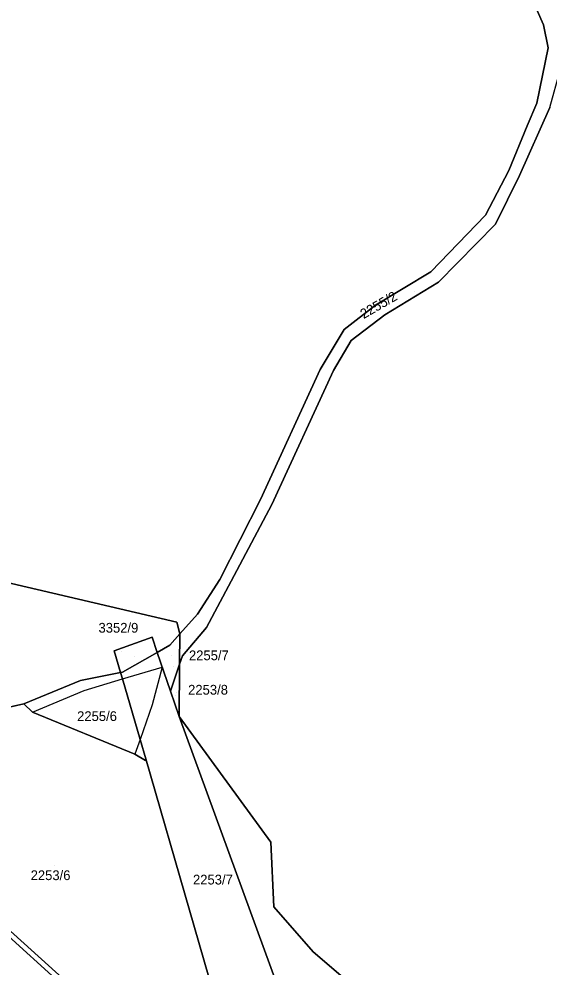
# Model space of a CAD drawing. Extents: x -262715 to -259381, y -1237238 to -1231182.
# Drawn here: x -261440.5 to -261331.7, y -1235370.6 to -1235176 of the extents above; entities that cross this region are included whole.
import ezdxf

# ---------------------------------------------------------------- set-up
doc = ezdxf.new("R2010")
doc.units = 0
for name, color, linetype in [('body_kn', 7, 'Continuous'), ('kladpar_druhypozemkov', 7, 'Continuous'), ('kladpar_hranice', 7, 'Continuous'), ('kladpar_parcelnecisla', 7, 'Continuous'), ('kladpar_plochy', 7, 'Continuous'), ('kladpar_sipky', 7, 'Continuous'), ('zappar_hrandruhpozemk', 7, 'Continuous'), ('zuob_linie', 7, 'Continuous'), ('zuob_plochy', 7, 'Continuous')]:
    doc.layers.add(name, color=color, linetype=linetype)

msp = doc.modelspace()

# ---------------------------------------------------------------- linework, layer by layer
at = {"layer": 'body_kn'}
for p, q in [((-261332.83, -1235177.15), (-261332.83, -1235177.15)), ((-261331.84, -1235181.9), (-261331.84, -1235181.9)), ((-261334.2, -1235193.27), (-261334.2, -1235193.27)), ((-261336.17, -1235197.9), (-261336.17, -1235197.9)), ((-261339.97, -1235207.09), (-261339.97, -1235207.09)), ((-261337.77, -1235208.08), (-261337.77, -1235208.08)), ((-261344.71, -1235216.22), (-261344.71, -1235216.22)), ((-261342.65, -1235218.07), (-261342.65, -1235218.07)), ((-261355.98, -1235227.92), (-261355.98, -1235227.92)), ((-261354.39, -1235230.01), (-261354.39, -1235230.01)), ((-261367.31, -1235234.7), (-261367.31, -1235234.7)), ((-261365.41, -1235236.71), (-261365.41, -1235236.71)), ((-261373.74, -1235239.7), (-261373.74, -1235239.7)), ((-261372.3, -1235241.95), (-261372.3, -1235241.95)), ((-261378.64, -1235247.97), (-261378.64, -1235247.97)), ((-261375.9, -1235248.17), (-261375.9, -1235248.17)), ((-261390.9, -1235274.62), (-261390.9, -1235274.62)), ((-261388.62, -1235275.68), (-261388.62, -1235275.68)), ((-261399.3, -1235291.05), (-261399.3, -1235291.05)), ((-261396.95, -1235291.42), (-261396.95, -1235291.42)), ((-261403.83, -1235298.14), (-261403.83, -1235298.14)), ((-261408.1, -1235299.8), (-261408.1, -1235299.8)), ((-261401.99, -1235300.93), (-261401.99, -1235300.93)), ((-261413.19, -1235302.89), (-261413.19, -1235302.89)), ((-261407.47, -1235302.23), (-261407.47, -1235302.23)), ((-261409.53, -1235304.54), (-261409.53, -1235304.54)), ((-261420.97, -1235305.67), (-261420.97, -1235305.67)), ((-261412.12, -1235306.01), (-261412.12, -1235306.01)), ((-261412.12, -1235306.01), (-261412.12, -1235306.01)), ((-261406.93, -1235306.7), (-261406.93, -1235306.7)), ((-261406.93, -1235306.7), (-261406.93, -1235306.7)), ((-261407.52, -1235308.43), (-261407.52, -1235308.43)), ((-261419.66, -1235310.13), (-261419.66, -1235310.13)), ((-261419.66, -1235310.13), (-261419.66, -1235310.13)), ((-261419.24, -1235310.05), (-261419.24, -1235310.05)), ((-261411.12, -1235309.02), (-261411.12, -1235309.02)), ((-261427.9, -1235311.8), (-261427.9, -1235311.8)), ((-261419.26, -1235311.47), (-261419.26, -1235311.47)), ((-261419.26, -1235311.47), (-261419.26, -1235311.47)), ((-261427.09, -1235313.82), (-261427.09, -1235313.82)), ((-261409.4, -1235313.95), (-261409.4, -1235313.95)), ((-261409.4, -1235313.95), (-261409.4, -1235313.95)), ((-261439.49, -1235316.55), (-261439.49, -1235316.55)), ((-261439.49, -1235316.55), (-261439.49, -1235316.55)), ((-261437.75, -1235318.25), (-261437.75, -1235318.25)), ((-261437.75, -1235318.25), (-261437.75, -1235318.25)), ((-261413.14, -1235316.78), (-261413.14, -1235316.78)), ((-261407.6, -1235319.2), (-261407.6, -1235319.2)), ((-261407.6, -1235319.2), (-261407.6, -1235319.2)), ((-261415.62, -1235323.86), (-261415.62, -1235323.86)), ((-261415.62, -1235323.86), (-261415.62, -1235323.86)), ((-261416.69, -1235326.9), (-261416.69, -1235326.9)), ((-261414.56, -1235328.21), (-261414.56, -1235328.21)), ((-261414.44, -1235327.89), (-261414.44, -1235327.89)), ((-261414.44, -1235327.89), (-261414.44, -1235327.89)), ((-261388.8, -1235345), (-261388.8, -1235345)), ((-261388.21, -1235358.26), (-261388.21, -1235358.26)), ((-261380.11, -1235367.49), (-261380.11, -1235367.49))]:
    msp.add_line(p, q, dxfattribs=at)
at = {"layer": 'kladpar_druhypozemkov'}
for p, q in [((-261359.22, -1235231.95), (-261359.22, -1235231.95)), ((-261409.14, -1235306.73), (-261409.14, -1235306.73)), ((-261416.74, -1235306.9), (-261416.74, -1235306.9)), ((-261408.18, -1235314.19), (-261408.18, -1235314.19)), ((-261424.1, -1235318.06), (-261424.1, -1235318.06)), ((-261433.21, -1235349.85), (-261433.21, -1235349.85)), ((-261400.25, -1235352.09), (-261400.25, -1235352.09))]:
    msp.add_line(p, q, dxfattribs=at)
at = {"layer": 'kladpar_hranice'}
for p, q in [((-261409.4, -1235313.95), (-261412.12, -1235306.01)), ((-261407.6, -1235319.2), (-261409.4, -1235313.95)), ((-261454.71, -1235320), (-261439.49, -1235316.55))]:
    msp.add_line(p, q, dxfattribs=at)
for points in [[(-261336.7, -1235168.29), (-261332.83, -1235177.15), (-261331.84, -1235181.9), (-261334.2, -1235193.27), (-261336.17, -1235197.9), (-261339.97, -1235207.09), (-261344.71, -1235216.22), (-261355.98, -1235227.92), (-261367.31, -1235234.7), (-261373.74, -1235239.7), (-261378.64, -1235247.97), (-261390.9, -1235274.62), (-261399.3, -1235291.05), (-261403.83, -1235298.14), (-261407.47, -1235302.23), (-261408.1, -1235299.8), (-261504.75, -1235277.24)], [(-261331.53, -1235194.17), (-261337.77, -1235208.08), (-261342.65, -1235218.07), (-261354.39, -1235230.01), (-261365.41, -1235236.71), (-261372.3, -1235241.95), (-261375.9, -1235248.17), (-261388.62, -1235275.68), (-261396.95, -1235291.42), (-261401.99, -1235300.93), (-261406.93, -1235306.7), (-261407.52, -1235308.43), (-261407.47, -1235302.23), (-261403.83, -1235298.14), (-261399.3, -1235291.05), (-261390.9, -1235274.62), (-261378.64, -1235247.97), (-261373.74, -1235239.7), (-261367.31, -1235234.7), (-261355.98, -1235227.92), (-261344.71, -1235216.22), (-261339.97, -1235207.09), (-261336.17, -1235197.9), (-261334.2, -1235193.27), (-261331.84, -1235181.9), (-261332.83, -1235177.15), (-261336.7, -1235168.29)], [(-261577.65, -1235310.25), (-261577.7, -1235307.1), (-261583.49, -1235269.05), (-261587.06, -1235245.59), (-261586.92, -1235235.21), (-261588.12, -1235235.2), (-261588.03, -1235227.82), (-261589.6, -1235210.7), (-261580.9, -1235176), (-261511.94, -1235274.32), (-261510.9, -1235275.8), (-261504.75, -1235277.24), (-261408.1, -1235299.8), (-261407.47, -1235302.23), (-261409.53, -1235304.54), (-261412.12, -1235306.01)], [(-261406.93, -1235306.7), (-261401.99, -1235300.93), (-261396.95, -1235291.42), (-261388.62, -1235275.68), (-261375.9, -1235248.17), (-261372.3, -1235241.95), (-261365.41, -1235236.71), (-261354.39, -1235230.01), (-261342.65, -1235218.07), (-261337.77, -1235208.08), (-261331.53, -1235194.17), (-261329.43, -1235186.49), (-261322.16, -1235199.37), (-261315.39, -1235214.92), (-261304.17, -1235236.75), (-261294.95, -1235249.22), (-261283.27, -1235263.3), (-261275.28, -1235276.88), (-261263.76, -1235297.77), (-261250.64, -1235321.45), (-261237.09, -1235342.07), (-261214.99, -1235377.21)], [(-261412.12, -1235306.01), (-261413.19, -1235302.89), (-261420.97, -1235305.67), (-261419.66, -1235310.13)], [(-261419.66, -1235310.13), (-261420.97, -1235305.67), (-261413.19, -1235302.89), (-261412.12, -1235306.01)], [(-261412.12, -1235306.01), (-261409.53, -1235304.54), (-261407.47, -1235302.23), (-261407.52, -1235308.43), (-261409.4, -1235313.95)], [(-261412.12, -1235306.01), (-261419.24, -1235310.05), (-261419.66, -1235310.13)], [(-261419.66, -1235310.13), (-261419.24, -1235310.05), (-261412.12, -1235306.01)], [(-261412.12, -1235306.01), (-261409.4, -1235313.95), (-261407.6, -1235319.2)], [(-261256.2, -1235473.7), (-261380.11, -1235367.49), (-261388.21, -1235358.26), (-261388.8, -1235345), (-261407.6, -1235319.2), (-261407.52, -1235308.43), (-261406.93, -1235306.7)], [(-261409.4, -1235313.95), (-261407.52, -1235308.43), (-261407.6, -1235319.2)], [(-261419.66, -1235310.13), (-261427.9, -1235311.8), (-261439.49, -1235316.55), (-261454.71, -1235320)], [(-261439.49, -1235316.55), (-261427.9, -1235311.8), (-261419.66, -1235310.13)], [(-261390.93, -1235409.79), (-261396.55, -1235390.03), (-261414.44, -1235327.89), (-261415.62, -1235323.86), (-261419.26, -1235311.47), (-261419.66, -1235310.13)], [(-261419.66, -1235310.13), (-261419.26, -1235311.47), (-261415.62, -1235323.86), (-261414.44, -1235327.89)], [(-261414.44, -1235327.89), (-261414.56, -1235328.21), (-261416.69, -1235326.9), (-261437.75, -1235318.25), (-261439.49, -1235316.55)], [(-261439.49, -1235316.55), (-261437.75, -1235318.25), (-261416.69, -1235326.9), (-261414.56, -1235328.21), (-261414.44, -1235327.89)], [(-261407.6, -1235319.2), (-261388.8, -1235345), (-261388.21, -1235358.26), (-261380.11, -1235367.49), (-261256.2, -1235473.7), (-261220, -1235476.4), (-261196.8, -1235492.84), (-261209.95, -1235492.67), (-261218.93, -1235481.68), (-261285.56, -1235475.3), (-261328.7, -1235477.82), (-261333.04, -1235479.2), (-261351.54, -1235445.98), (-261349.41, -1235444.59), (-261352.68, -1235439.16), (-261357.67, -1235441.76), (-261362.59, -1235441.45), (-261363.92, -1235440.47)], [(-261363.92, -1235440.47), (-261381.51, -1235390.72), (-261407.6, -1235319.2)], [(-261407.6, -1235319.2), (-261381.51, -1235390.72), (-261363.92, -1235440.47)], [(-261483.06, -1235326.43), (-261480.59, -1235328.66), (-261476.46, -1235332.38), (-261467.89, -1235340.12), (-261459.63, -1235347.57), (-261453.74, -1235352.88), (-261410.22, -1235392.16)], [(-261414.44, -1235327.89), (-261396.55, -1235390.03), (-261390.93, -1235409.79)], [(-261390.93, -1235409.79), (-261403.15, -1235398.71), (-261411.19, -1235392.7), (-261410.22, -1235392.16), (-261453.74, -1235352.88)]]:
    msp.add_lwpolyline(points, dxfattribs=at)
at = {"layer": 'kladpar_plochy'}
for p, q in [((-261504.75, -1235277.24), (-261408.1, -1235299.8)), ((-261408.1, -1235299.8), (-261407.47, -1235302.23)), ((-261413.19, -1235302.89), (-261420.97, -1235305.67)), ((-261412.12, -1235306.01), (-261413.19, -1235302.89)), ((-261407.47, -1235302.23), (-261409.53, -1235304.54)), ((-261409.53, -1235304.54), (-261412.12, -1235306.01)), ((-261420.97, -1235305.67), (-261419.66, -1235310.13)), ((-261419.66, -1235310.13), (-261427.9, -1235311.8)), ((-261427.9, -1235311.8), (-261439.49, -1235316.55)), ((-261439.49, -1235316.55), (-261454.71, -1235320))]:
    msp.add_line(p, q, dxfattribs=at)
for points in [[(-261336.7, -1235168.29), (-261332.83, -1235177.15), (-261331.84, -1235181.9), (-261334.2, -1235193.27), (-261336.17, -1235197.9), (-261339.97, -1235207.09), (-261344.71, -1235216.22), (-261355.98, -1235227.92), (-261367.31, -1235234.7), (-261373.74, -1235239.7), (-261378.64, -1235247.97), (-261390.9, -1235274.62), (-261399.3, -1235291.05), (-261403.83, -1235298.14), (-261407.47, -1235302.23), (-261408.1, -1235299.8), (-261504.75, -1235277.24), (-261507.18, -1235271.72), (-261565.88, -1235134.42)], [(-261331.53, -1235194.17), (-261337.77, -1235208.08), (-261342.65, -1235218.07), (-261354.39, -1235230.01), (-261365.41, -1235236.71), (-261372.3, -1235241.95), (-261375.9, -1235248.17), (-261388.62, -1235275.68), (-261396.95, -1235291.42), (-261401.99, -1235300.93), (-261406.93, -1235306.7), (-261407.52, -1235308.43), (-261407.47, -1235302.23), (-261403.83, -1235298.14), (-261399.3, -1235291.05), (-261390.9, -1235274.62), (-261378.64, -1235247.97), (-261373.74, -1235239.7), (-261367.31, -1235234.7), (-261355.98, -1235227.92), (-261344.71, -1235216.22), (-261339.97, -1235207.09), (-261336.17, -1235197.9), (-261334.2, -1235193.27), (-261331.84, -1235181.9), (-261332.83, -1235177.15), (-261336.7, -1235168.29)], [(-261256.2, -1235473.7), (-261380.11, -1235367.49), (-261388.21, -1235358.26), (-261388.8, -1235345), (-261407.6, -1235319.2), (-261407.52, -1235308.43), (-261406.93, -1235306.7), (-261401.99, -1235300.93), (-261396.95, -1235291.42), (-261388.62, -1235275.68), (-261375.9, -1235248.17), (-261372.3, -1235241.95), (-261365.41, -1235236.71), (-261354.39, -1235230.01), (-261342.65, -1235218.07), (-261337.77, -1235208.08), (-261331.53, -1235194.17)], [(-261541.22, -1235367.78), (-261527.61, -1235360.09), (-261525.93, -1235362.79), (-261523.79, -1235364.68), (-261521.38, -1235364.3), (-261488.27, -1235345.41), (-261483.42, -1235341.8), (-261481.55, -1235337.8), (-261482.72, -1235334.97), (-261485.62, -1235331.59), (-261482.06, -1235328.68), (-261483.6, -1235326.89), (-261483.06, -1235326.43), (-261480.59, -1235328.66), (-261476.46, -1235332.38), (-261467.89, -1235340.12), (-261459.63, -1235347.57), (-261453.74, -1235352.88), (-261410.22, -1235392.16)]]:
    msp.add_lwpolyline(points, dxfattribs=at)
for points in [[(-261419.66, -1235310.13), (-261420.97, -1235305.67), (-261413.19, -1235302.89), (-261412.12, -1235306.01), (-261419.24, -1235310.05)], [(-261412.12, -1235306.01), (-261409.53, -1235304.54), (-261407.47, -1235302.23), (-261407.52, -1235308.43), (-261409.4, -1235313.95)], [(-261419.66, -1235310.13), (-261419.24, -1235310.05), (-261412.12, -1235306.01), (-261409.4, -1235313.95), (-261407.6, -1235319.2), (-261381.51, -1235390.72), (-261363.92, -1235440.47), (-261367.35, -1235437.93), (-261374.54, -1235424.65), (-261390.93, -1235409.79), (-261396.55, -1235390.03), (-261414.44, -1235327.89), (-261415.62, -1235323.86), (-261419.26, -1235311.47)], [(-261407.6, -1235319.2), (-261409.4, -1235313.95), (-261407.52, -1235308.43)], [(-261439.49, -1235316.55), (-261427.9, -1235311.8), (-261419.66, -1235310.13), (-261419.26, -1235311.47), (-261415.62, -1235323.86), (-261414.44, -1235327.89), (-261414.56, -1235328.21), (-261416.69, -1235326.9), (-261437.75, -1235318.25)], [(-261439.49, -1235316.55), (-261437.75, -1235318.25), (-261416.69, -1235326.9), (-261414.56, -1235328.21), (-261414.44, -1235327.89), (-261396.55, -1235390.03), (-261390.93, -1235409.79), (-261403.15, -1235398.71), (-261411.19, -1235392.7), (-261410.22, -1235392.16), (-261453.74, -1235352.88), (-261454.19, -1235334.81), (-261454.71, -1235320)], [(-261407.6, -1235319.2), (-261388.8, -1235345), (-261388.21, -1235358.26), (-261380.11, -1235367.49), (-261256.2, -1235473.7), (-261220, -1235476.4), (-261196.8, -1235492.84), (-261209.95, -1235492.67), (-261218.93, -1235481.68), (-261285.56, -1235475.3), (-261328.7, -1235477.82), (-261333.04, -1235479.2), (-261351.54, -1235445.98), (-261349.41, -1235444.59), (-261352.68, -1235439.16), (-261357.67, -1235441.76), (-261362.59, -1235441.45), (-261363.92, -1235440.47), (-261381.51, -1235390.72)]]:
    msp.add_lwpolyline(points, close=True, dxfattribs=at)
at = {"layer": 'kladpar_sipky'}
for p, q in [((-261419.53, -1235305.89), (-261419.53, -1235305.89)), ((-261408.75, -1235308.92), (-261408.75, -1235308.92)), ((-261408.28, -1235314.93), (-261408.28, -1235314.93))]:
    msp.add_line(p, q, dxfattribs=at)
at = {"layer": 'zappar_hrandruhpozemk'}
for p, q in [((-261419.26, -1235311.47), (-261411.12, -1235309.02)), ((-261427.09, -1235313.82), (-261419.26, -1235311.47)), ((-261437.75, -1235318.25), (-261427.09, -1235313.82)), ((-261415.62, -1235323.86), (-261416.69, -1235326.9)), ((-261482.06, -1235328.68), (-261411.19, -1235392.7))]:
    msp.add_line(p, q, dxfattribs=at)
msp.add_lwpolyline([(-261411.12, -1235309.02), (-261413.14, -1235316.78), (-261415.62, -1235323.86)], dxfattribs=at)
at = {"layer": 'zuob_linie'}
for points in [[(-261256.2, -1235473.7), (-261380.11, -1235367.49), (-261388.21, -1235358.26), (-261388.8, -1235345), (-261407.6, -1235319.2), (-261407.52, -1235308.43), (-261407.47, -1235302.23), (-261408.1, -1235299.8), (-261504.75, -1235277.24), (-261507.18, -1235271.72), (-261565.88, -1235134.42)], [(-261565.88, -1235134.42), (-261507.18, -1235271.72), (-261504.75, -1235277.24), (-261408.1, -1235299.8), (-261407.47, -1235302.23), (-261407.52, -1235308.43), (-261407.6, -1235319.2), (-261388.8, -1235345), (-261388.21, -1235358.26), (-261380.11, -1235367.49), (-261256.2, -1235473.7)]]:
    msp.add_lwpolyline(points, dxfattribs=at)
at = {"layer": 'zuob_plochy'}
for points in [[(-261256.2, -1235473.7), (-261380.11, -1235367.49), (-261388.21, -1235358.26), (-261388.8, -1235345), (-261407.6, -1235319.2), (-261407.52, -1235308.43), (-261407.47, -1235302.23), (-261408.1, -1235299.8), (-261504.75, -1235277.24), (-261507.18, -1235271.72), (-261565.88, -1235134.42)], [(-261565.88, -1235134.42), (-261507.18, -1235271.72), (-261504.75, -1235277.24), (-261408.1, -1235299.8), (-261407.47, -1235302.23), (-261407.52, -1235308.43), (-261407.6, -1235319.2), (-261388.8, -1235345), (-261388.21, -1235358.26), (-261380.11, -1235367.49), (-261256.2, -1235473.7)]]:
    msp.add_lwpolyline(points, dxfattribs=at)

# ---------------------------------------------------------------- texts
at = {"layer": 'kladpar_parcelnecisla'}
msp.add_text('2255/2', height=2, rotation=30, dxfattribs=at).set_placement((-261369.73, -1235237.6))
for s, p in [('3352/9', (-261424.18, -1235301.96)), ('2255/7', (-261405.61, -1235307.62)), ('2253/8', (-261405.78, -1235314.68)), ('2255/6', (-261428.57, -1235320.1)), ('2253/6', (-261438.11, -1235352.76)), ('2253/7', (-261404.78, -1235353.66))]:
    msp.add_text(s, height=2, dxfattribs=at).set_placement(p)

doc.saveas('drawing.dxf')
